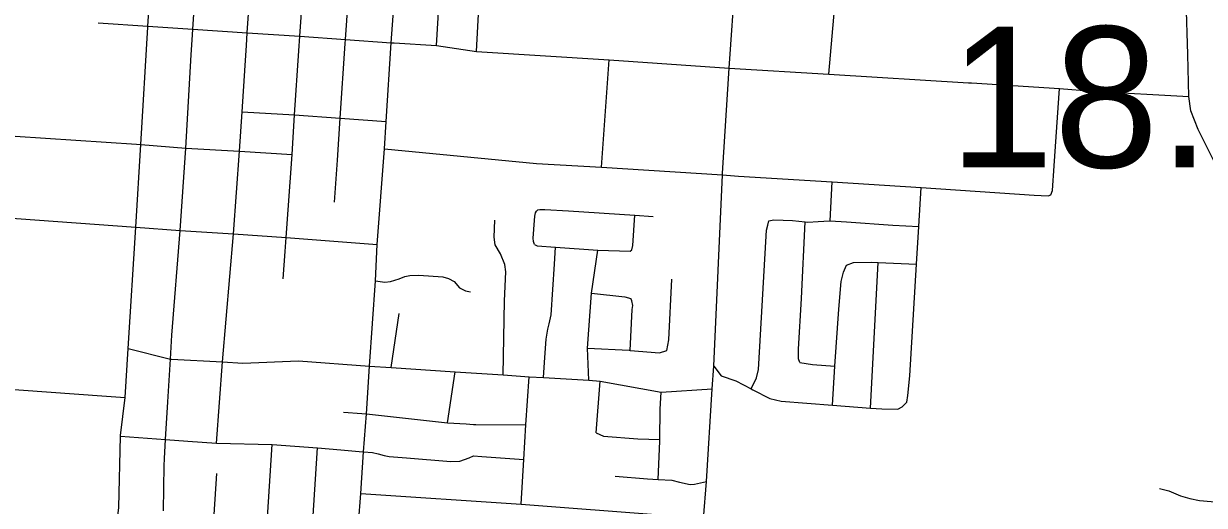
# Model space of a CAD drawing. Extents: x 1729596 to 1934326, y 644115 to 911751.
# Drawn here: x 1835391 to 1844605, y 701344 to 705105 of the extents above; entities that cross this region are included whole.
import ezdxf

# ---------------------------------------------------------------- set-up
doc = ezdxf.new("R2010")
doc.units = 0
doc.layers.add('Default', color=7, linetype='Continuous')
doc.layers.add('GM_X_City_Street', color=7, linetype='Continuous')

msp = doc.modelspace()

# ---------------------------------------------------------------- linework, layer by layer
at = {"layer": 'GM_X_City_Street'}
for points in [[(1837539.4, 704892.3), (1837547.1, 705006.2), (1837590.6, 705636.2), (1837605.7, 706349.8), (1837656.3, 706768.4), (1837683.8, 707172.4), (1837704.4, 707497.3), (1837727.6, 707830.5), (1837748.2, 708141.8), (1837770.3, 708435.1), (1837792.1, 708753.6), (1837814.9, 709075.4), (1837842.5, 709472.4), (1837870, 709871.4), (1837893.7, 710188.8), (1837902.4, 710359), (1837875.6, 710385.8), (1837896.4, 711011.4), (1837896.5, 711015.7), (1837953.3, 711715.9), (1837969.8, 711898.5), (1837981.8, 712088.3)], [(1836708.1, 705018.9), (1836710.5, 705060.8), (1836752, 705693.2), (1836735.6, 705979.3), (1836775.9, 706089), (1836760.9, 706402), (1836770.8, 706568.1), (1836787.3, 706810.8), (1836814.3, 707207.3), (1836836.1, 707527.1), (1836839.1, 707571.4), (1836857.5, 707857), (1836911.1, 708197.7), (1836931.9, 708492.2), (1836953.7, 708812), (1836973.1, 709134.1), (1836999.4, 709531.4), (1837025.5, 709928), (1837046.5, 710248.7), (1837060.4, 710438.8), (1837086.5, 710853.8), (1837057.9, 711065.3), (1837078.4, 711310), (1837107.7, 711754.1)], [(1837129.6, 704935.8), (1837135.7, 705032.6), (1837180.4, 705661.4), (1837206.2, 706374.5), (1837250.6, 706794.2), (1837274.6, 707201.6), (1837267.1, 707495.1), (1837286.9, 707826.7), (1837335.3, 708170.8), (1837355.3, 708463.6), (1837376.7, 708781.8), (1837398.9, 709104.4), (1837423.7, 709501.2), (1837449.3, 709900.2), (1837470.1, 710218.4), (1837484, 710411.1), (1837490, 710512.4)], [(1840897.4, 704757.3), (1840945.3, 705462.2), (1840946.7, 705482.5), (1841017.9, 706469.4), (1841083, 707371.7), (1841100.9, 707601.3), (1841135.9, 707997.2), (1841157.1, 708321.7), (1841187.8, 708715.1), (1841188.4, 708723.8), (1841218.5, 709146), (1841235.3, 709476), (1841267.9, 709813), (1841281.8, 709979.6), (1841292.2, 710108.1), (1841308.7, 710148.1), (1841309.8, 710153.9)], [(1844680.3, 704029.1), (1844556.5, 704279.9), (1844498.3, 704423.4), (1844482.7, 704537.5), (1844476, 704864.3), (1844461.9, 705285.2), (1844454.9, 705636), (1844431.8, 706127), (1844426.5, 706184.9), (1844410.5, 706357.3), (1844365.7, 706549.1), (1844305.1, 706720.7), (1844143.1, 707123.4), (1844074.6, 707292.8), (1844001.8, 707480.2), (1843941.5, 707633.8), (1843895.1, 707807.1), (1843888.6, 707831.5), (1843856, 708009.5), (1843802.4, 708440.4), (1843791.8, 708534.3)], [(1837901, 704950.7), (1837903.1, 704982), (1837946.7, 705613.6), (1837993.2, 706338.7), (1838005.2, 706506.3), (1838021.5, 706746.1), (1838053.3, 707143.2), (1838096, 707810.1), (1838112.1, 708065.9)], [(1838259.6, 704955.8), (1838306.2, 705589.4), (1838352.4, 706311.2), (1838382.5, 706687.6), (1838384.2, 706728.9), (1838410.9, 707120.8), (1838457.1, 707785.2), (1838480.7, 708093), (1838481.3, 708101.7)], [(1838612, 704933.4), (1838651.5, 705584.9), (1838649.8, 705774), (1838712.6, 706667.9)], [(1838924.9, 704886.6), (1838957.5, 705522.1), (1838966.3, 705694.1), (1839054.9, 706638.6)], [(1836360.5, 705077), (1836360.9, 705084.6), (1836402, 705716.9), (1836426.1, 706112.4), (1836424.6, 706419.3)], [(1841674.3, 704710.8), (1841725.3, 705306.2), (1841715.4, 705374.6)], [(1835972.5, 705112.2), (1836360.9, 705084.6), (1836710.5, 705060.8), (1837135.7, 705032.6), (1837547.1, 705006.2), (1837903.1, 704982), (1838259.6, 704955.8), (1838282.7, 704954.3)], [(1836065.5, 700743.2), (1836134.3, 701328.4), (1836145.8, 701885.1), (1836146.3, 701891), (1836183.9, 702187), (1836206.9, 702569.8), (1836266.7, 703516.6), (1836305.7, 704161.4), (1836360.5, 705077)], [(1836698.8, 704860.8), (1836708.1, 705018.9)], [(1837119.5, 704777.9), (1837129.6, 704935.8)], [(1837432.3, 703327.4), (1837440.7, 703435), (1837485.1, 704083.6), (1837505.7, 704392), (1837539.4, 704892.3)], [(1837839.9, 704040.3), (1837862.1, 704368.2), (1837901, 704950.7)], [(1837971.7, 700650.7), (1838004.9, 701202.6), (1838021.5, 701436.2), (1838043.9, 701761.1), (1838066.2, 702059.3), (1838091.1, 702430.6), (1838137.6, 703096.7), (1838149.6, 703382.1), (1838207.2, 704127.2), (1838220.9, 704342.1), (1838259.6, 704955.8)], [(1838282.7, 704954.3), (1838612, 704933.4), (1838924.9, 704886.6), (1839960.6, 704821.7), (1840897.4, 704757.3), (1841674.3, 704710.8), (1842764.4, 704643.3), (1842786.8, 704641.9)], [(1836613.5, 703490.9), (1836613.5, 703491.2), (1836656.1, 704134.2), (1836698.8, 704860.8)], [(1839901.5, 703984), (1839960.6, 704821.7)], [(1836895.8, 701829.3), (1836943.3, 702463.8), (1837029.7, 703464.6), (1837074.5, 704109.6), (1837096.5, 704415.6), (1837119.5, 704777.9)], [(1840845, 703937.3), (1840897.4, 704757.3)], [(1842786.8, 704641.9), (1843474.6, 704598.1), (1843731.6, 704577.6), (1844482.7, 704537.5)], [(1838207.2, 704127.2), (1839393.5, 704013.6), (1839901.5, 703984), (1840844.2, 703923.6), (1840969.4, 703915.6), (1841699.4, 703870.9), (1842395.3, 703825), (1843277.2, 703766.8), (1843385.2, 703760.3), (1843405.4, 703769.9), (1843420.1, 703801.6), (1843432.4, 703993.9), (1843474.6, 704598.1)], [(1837096.5, 704415.6), (1837505.7, 704392), (1837862.1, 704368.2), (1838220.9, 704342.1)], [(1834849.1, 704257.2), (1836272.6, 704163.6)], [(1836272.6, 704163.6), (1836305.7, 704161.4), (1836656.1, 704134.2), (1837074.5, 704109.6), (1837485.1, 704083.6)], [(1837817.7, 703712.4), (1837839.9, 704040.3)], [(1840579.6, 699632), (1840586.3, 699730.9), (1840649.5, 700535.4), (1840697.3, 701240.4), (1840718.5, 701530.8), (1840764.9, 702254), (1840776.1, 702430.8), (1840844.2, 703923.6), (1840844.8, 703933.8), (1840845, 703937.3)], [(1841684.7, 703566.1), (1841699.4, 703870.9)], [(1842282.1, 702148.8), (1842291.2, 702203), (1842306.6, 702355.1), (1842359.2, 703226.2), (1842376.9, 703520.5), (1842395.3, 703825)], [(1834487.7, 703651.6), (1834491.5, 703651.4), (1834865.7, 703619), (1836266.7, 703516.6), (1836613.5, 703491.2), (1837029.7, 703464.6), (1837440.7, 703435), (1838149.6, 703382.1)], [(1839377.3, 703381.8), (1839368.7, 703403.4), (1839367.9, 703431.6), (1839377.4, 703567.7), (1839379.9, 703603.4), (1839384.3, 703628.4), (1839392.4, 703641.2), (1839404.1, 703650.8), (1839419.1, 703654.8)], [(1839419.1, 703654.8), (1839458.7, 703654.8), (1839643, 703642.7), (1840160.3, 703608.8), (1840303.7, 703599.6)], [(1840123.8, 703328), (1840136.9, 703338.1), (1840145.1, 703373.2), (1840160.3, 703608.8)], [(1839131.9, 702363.4), (1839143.3, 702940.3), (1839154.4, 703166.7), (1839145.6, 703225), (1839113.4, 703308), (1839070.9, 703377.1), (1839062.3, 703439.5), (1839067.3, 703571.8)], [(1841067.7, 702252.9), (1841108.7, 702340.2), (1841126.1, 702404), (1841136.1, 702584.2), (1841188.3, 703493.5), (1841197.2, 703531.4), (1841206, 703565.3)], [(1841206, 703565.3), (1841246.2, 703574.3), (1841390.2, 703567.1), (1841489.2, 703558.2), (1841510.2, 703556.3), (1841592.3, 703560.5), (1841678.6, 703566.5), (1841684.7, 703566.1), (1841812.6, 703557.5), (1842172.5, 703531.2), (1842376.9, 703520.5)], [(1841447.8, 702460.8), (1841438.4, 702489.1), (1841438, 702563.3), (1841460.9, 702959.8), (1841489.2, 703558.2)], [(1836490.3, 701707), (1836490.5, 701709.6), (1836499.1, 701858.4), (1836516.3, 702151.7), (1836536.6, 702486.3), (1836547.9, 702672.4), (1836613.5, 703490.9)], [(1837415.6, 703112.2), (1837432.3, 703327.4)], [(1839377.3, 703381.8), (1839399.5, 703369.4), (1839541.1, 703359), (1839870.5, 703337.6), (1840123.8, 703328)], [(1839447.3, 702342.2), (1839457.9, 702498.6), (1839467.7, 702642.8), (1839482, 702720.3), (1839491.2, 702761.4), (1839506.7, 702831), (1839532.6, 703227.6), (1839541.1, 703359)], [(1839801.1, 702320.8), (1839790.2, 702572.7), (1839821.6, 703000.7), (1839870.5, 703337.6)], [(1841811.1, 703220.6), (1841865.6, 703239.4), (1842007.9, 703242.2), (1842060.2, 703239.8), (1842359.2, 703226.2)], [(1841999.8, 702103.8), (1842060.2, 703239.8)], [(1838137.6, 703096.7), (1838210.6, 703088.1), (1838254.5, 703092.4), (1838321.5, 703113.9), (1838366.2, 703130.3), (1838405.7, 703138.8), (1838473.6, 703142.3), (1838662.7, 703127.7), (1838705.7, 703114.8), (1838749.5, 703091.6), (1838792.5, 703041.7), (1838838.9, 703019.4), (1838878.4, 703010.8)], [(1841702.1, 702126.5), (1841722.2, 702432.2), (1841751.4, 702877), (1841770.2, 703093.2), (1841787.9, 703165), (1841811.1, 703220.6)], [(1840410.4, 702552.6), (1840426.3, 702636.5), (1840448.8, 703109.2)], [(1839821.6, 703000.7), (1840083.3, 702973.1), (1840129.1, 702960)], [(1840123.9, 702554.6), (1840139.2, 702873.6), (1840143.8, 702903.5), (1840136.7, 702941.8), (1840129.1, 702960)], [(1838260.2, 702421.5), (1838320.4, 702841.5)], [(1836206.9, 702569.8), (1836536.6, 702486.3), (1836544.4, 702485.9), (1836943.3, 702463.8), (1837100.6, 702455.2), (1837535.1, 702472.7), (1838091.1, 702430.6), (1838260.2, 702421.5), (1838758.9, 702387.6), (1839131.9, 702363.4), (1839337.1, 702346.6), (1839447.3, 702342.2), (1839801.1, 702320.8), (1839889.5, 702313.6), (1840366.9, 702229), (1840764.9, 702254)], [(1839790.2, 702572.7), (1840116.1, 702555.3), (1840123.9, 702554.6), (1840354, 702535.8), (1840410.4, 702552.6)], [(1840776.1, 702430.8), (1840834.4, 702356.2), (1840947.7, 702315.5), (1841067.7, 702252.9), (1841080.3, 702246.3), (1841213, 702179.1), (1841302.7, 702157), (1841702.1, 702126.5), (1841999.8, 702103.8), (1842088.6, 702097), (1842212.8, 702096.2), (1842245.3, 702113.5), (1842282.1, 702148.8)], [(1841447.8, 702460.8), (1841545.6, 702444.6), (1841722.2, 702432.2)], [(1834087.1, 702334.6), (1834775.3, 702288.2), (1836001.9, 702199.9), (1836183.9, 702187)], [(1838699.5, 701989.5), (1838758.9, 702387.6)], [(1839272.9, 701352.8), (1839294.3, 701701.8), (1839308.7, 701974.2), (1839337.1, 702346.6)], [(1839857.4, 701909.4), (1839889.5, 702313.6)], [(1840342.1, 701546.8), (1840354.7, 701846), (1840354.8, 701858.1), (1840358.2, 702096.6), (1840366.9, 702229)], [(1837887.1, 702071), (1838030.4, 702061.7)], [(1838030.4, 702061.7), (1838066.2, 702059.3), (1838699.5, 701989.5), (1838843.6, 701980.6), (1838902.5, 701976.8), (1838920.8, 701976.7)], [(1838920.8, 701976.7), (1839308.7, 701974.2)], [(1836145.8, 701885.1), (1836499.1, 701858.4), (1836671.7, 701845.4), (1836895.8, 701829.3), (1837329.9, 701819.4), (1837684.3, 701792.6), (1837866.8, 701779.1), (1838008.2, 701764.7)], [(1839857.4, 701909.4), (1839916.9, 701884), (1840182.8, 701863.9), (1840354.8, 701858.1)], [(1837255.5, 700687.4), (1837292.7, 701248.8), (1837329.9, 701819.4)], [(1837605.5, 700662.7), (1837646.7, 701224.4), (1837684.3, 701792.6)], [(1838008.2, 701764.7), (1838043.9, 701761.1), (1838114.4, 701756.8), (1838158.2, 701746.5), (1838203.7, 701732.8), (1838244.1, 701725.9), (1838377.4, 701716.4), (1838725.5, 701688), (1838795.9, 701689.8), (1838866.4, 701715.6), (1838902.5, 701731), (1838966.1, 701725.9), (1839294.3, 701701.8)], [(1844253.9, 701476.2), (1844327.7, 701459.1), (1844417.3, 701419.6), (1844491.1, 701398.5), (1844566.9, 701381.3), (1844718.9, 701369.1), (1845083.2, 701351.6), (1845401.4, 701338.9), (1845569.5, 701334.4), (1845678.1, 701362.9), (1845764.9, 701409.7), (1845856.5, 701510.6), (1845928.1, 701617.9), (1845995.7, 701719.1), (1846050.8, 701790.5), (1846116.3, 701840.1)], [(1836481.1, 701302.6), (1836487.3, 701655.1), (1836490.3, 701707)], [(1836876.9, 701272.8), (1836899.8, 701593.3)], [(1840008.1, 701571.1), (1840258, 701551.4), (1840342.1, 701546.8), (1840448, 701541.1), (1840507.8, 701525.7), (1840591.5, 701507.8), (1840625.6, 701509), (1840718.5, 701530.8)], [(1838021.5, 701436.2), (1839272.9, 701352.8), (1840391.8, 701267), (1840697.3, 701240.4)]]:
    msp.add_lwpolyline(points, dxfattribs=at)

# ---------------------------------------------------------------- texts
at = {"layer": 'Default'}
msp.add_text('18.00', height=1100, dxfattribs=at).set_placement((1842611.6, 703982.3))

doc.saveas('drawing.dxf')
